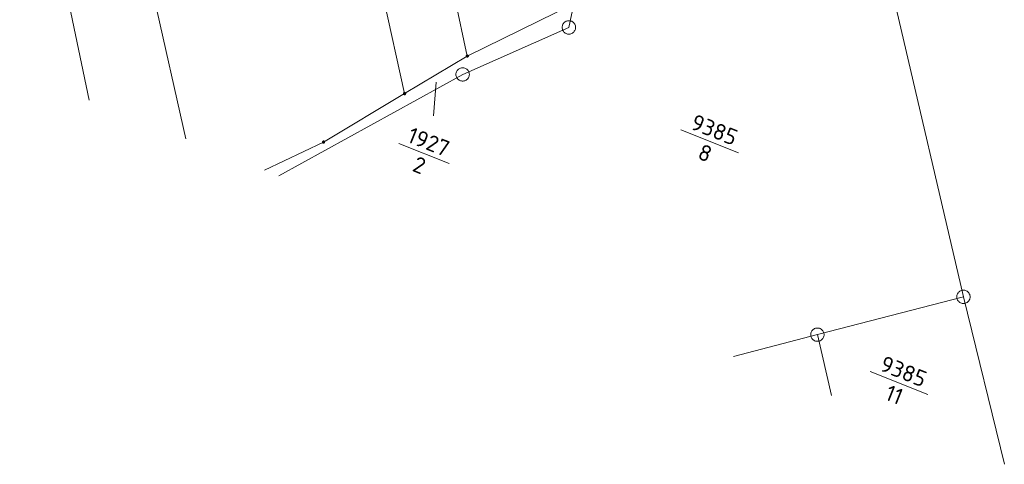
# Model space of a CAD drawing. Header units: metres. Extents: x 3425540 to 3446143, y 5432760 to 5444637.
# Tile 361 of 656: x 3440989 to 3441099, y 5438190 to 5438239. Entities that reach past the tile are written whole.
import ezdxf
from ezdxf.enums import TextEntityAlignment as Align

# ---------------------------------------------------------------- set-up
doc = ezdxf.new("R2010")
doc.units = ezdxf.units.M
doc.layers.add('B_Flurgrenzen', color=9, linetype='Continuous', lineweight=18)
doc.styles.get("Standard").update_dxf_attribs({"font": 'isocpeur.ttf'})

msp = doc.modelspace()

# ---------------------------------------------------------------- linework, layer by layer
at = {"layer": 'B_Flurgrenzen'}
for p, q in [((3440988.67, 5438267.47), (3440996.43, 5438230.32)), ((3441007.24, 5438226.02), (3440998.47, 5438265.12)), ((3441031.69, 5438231.06), (3441025.69, 5438258.38)), ((3441034.19, 5438256.23), (3441038.7, 5438235.25)), ((3441085.1, 5438247.17), (3441094.16, 5438208.34)), ((3441050.63, 5438241.08), (3441038.7, 5438235.25)), ((3441050.06, 5438238.46), (3441050.63, 5438241.08)), ((3441038.19, 5438233.2), (3441050.06, 5438238.46)), ((3441038.7, 5438235.25), (3441031.69, 5438231.06)), ((3441017.65, 5438221.88), (3441038.19, 5438233.2)), ((3441034.91, 5438228.57), (3441035.21, 5438232.32)), ((3441031.69, 5438231.06), (3441022.64, 5438225.65)), ((3441062.58, 5438227), (3441069.03, 5438224.44)), ((3441022.64, 5438225.65), (3441016.02, 5438222.52)), ((3441031.04, 5438225.49), (3441036.68, 5438223.25)), ((3441094.16, 5438208.34), (3441077.84, 5438204.12)), ((3441094.16, 5438208.34), (3441098.73, 5438189.63)), ((3441077.84, 5438204.12), (3441068.46, 5438201.67)), ((3441079.41, 5438197.31), (3441077.84, 5438204.12)), ((3441083.72, 5438200), (3441090.17, 5438197.43))]:
    msp.add_line(p, q, dxfattribs=at)
for points in [[(3441050.81, 5438238.46), (3441050.8, 5438238.55), (3441050.78, 5438238.64), (3441050.75, 5438238.73), (3441050.71, 5438238.82), (3441050.66, 5438238.89), (3441050.6, 5438238.97), (3441050.54, 5438239.04), (3441050.46, 5438239.09), (3441050.38, 5438239.14), (3441050.29, 5438239.17), (3441050.2, 5438239.19), (3441050.1, 5438239.2), (3441050.01, 5438239.2), (3441049.92, 5438239.19), (3441049.83, 5438239.17), (3441049.74, 5438239.14), (3441049.66, 5438239.09), (3441049.58, 5438239.04), (3441049.51, 5438238.97), (3441049.46, 5438238.89), (3441049.4, 5438238.82), (3441049.36, 5438238.73), (3441049.33, 5438238.64), (3441049.31, 5438238.55), (3441049.31, 5438238.46), (3441049.31, 5438238.36), (3441049.33, 5438238.27), (3441049.36, 5438238.18), (3441049.4, 5438238.1), (3441049.46, 5438238.02), (3441049.51, 5438237.94), (3441049.58, 5438237.88), (3441049.66, 5438237.82), (3441049.74, 5438237.78), (3441049.83, 5438237.75), (3441049.92, 5438237.72), (3441050.01, 5438237.71), (3441050.1, 5438237.71), (3441050.2, 5438237.72), (3441050.29, 5438237.75), (3441050.38, 5438237.78), (3441050.46, 5438237.82), (3441050.54, 5438237.88), (3441050.6, 5438237.94), (3441050.66, 5438238.02), (3441050.71, 5438238.1), (3441050.75, 5438238.18), (3441050.78, 5438238.27), (3441050.8, 5438238.36), (3441050.81, 5438238.46)], [(3441038.83, 5438235.25), (3441038.83, 5438235.27), (3441038.82, 5438235.28), (3441038.82, 5438235.3), (3441038.81, 5438235.31), (3441038.8, 5438235.33), (3441038.79, 5438235.34), (3441038.78, 5438235.35), (3441038.77, 5438235.36), (3441038.76, 5438235.37), (3441038.74, 5438235.37), (3441038.73, 5438235.38), (3441038.71, 5438235.38), (3441038.69, 5438235.38), (3441038.68, 5438235.38), (3441038.66, 5438235.37), (3441038.65, 5438235.37), (3441038.64, 5438235.36), (3441038.62, 5438235.35), (3441038.61, 5438235.34), (3441038.6, 5438235.33), (3441038.59, 5438235.31), (3441038.59, 5438235.3), (3441038.58, 5438235.28), (3441038.58, 5438235.27), (3441038.58, 5438235.25), (3441038.58, 5438235.24), (3441038.58, 5438235.22), (3441038.59, 5438235.21), (3441038.59, 5438235.19), (3441038.6, 5438235.18), (3441038.61, 5438235.17), (3441038.62, 5438235.16), (3441038.64, 5438235.15), (3441038.65, 5438235.14), (3441038.66, 5438235.13), (3441038.68, 5438235.13), (3441038.69, 5438235.13), (3441038.71, 5438235.13), (3441038.73, 5438235.13), (3441038.74, 5438235.13), (3441038.76, 5438235.14), (3441038.77, 5438235.15), (3441038.78, 5438235.16), (3441038.79, 5438235.17), (3441038.8, 5438235.18), (3441038.81, 5438235.19), (3441038.82, 5438235.21), (3441038.82, 5438235.22), (3441038.83, 5438235.24), (3441038.83, 5438235.25)], [(3441038.8, 5438235.25), (3441038.8, 5438235.27), (3441038.8, 5438235.28), (3441038.79, 5438235.29), (3441038.79, 5438235.31), (3441038.78, 5438235.32), (3441038.77, 5438235.33), (3441038.76, 5438235.34), (3441038.75, 5438235.34), (3441038.73, 5438235.35), (3441038.72, 5438235.35), (3441038.71, 5438235.35), (3441038.69, 5438235.35), (3441038.68, 5438235.35), (3441038.67, 5438235.35), (3441038.65, 5438235.34), (3441038.64, 5438235.33), (3441038.63, 5438235.32), (3441038.62, 5438235.31), (3441038.61, 5438235.3), (3441038.61, 5438235.29), (3441038.6, 5438235.27), (3441038.6, 5438235.26), (3441038.6, 5438235.25), (3441038.6, 5438235.23), (3441038.61, 5438235.22), (3441038.61, 5438235.21), (3441038.62, 5438235.19), (3441038.63, 5438235.18), (3441038.64, 5438235.17), (3441038.65, 5438235.17), (3441038.67, 5438235.16), (3441038.68, 5438235.16), (3441038.69, 5438235.15), (3441038.71, 5438235.15), (3441038.72, 5438235.16), (3441038.73, 5438235.16), (3441038.75, 5438235.16), (3441038.76, 5438235.17), (3441038.77, 5438235.18), (3441038.78, 5438235.19), (3441038.79, 5438235.2), (3441038.79, 5438235.21), (3441038.8, 5438235.23), (3441038.8, 5438235.24), (3441038.8, 5438235.25)], [(3441038.78, 5438235.25), (3441038.78, 5438235.27), (3441038.77, 5438235.28), (3441038.77, 5438235.29), (3441038.76, 5438235.3), (3441038.75, 5438235.31), (3441038.75, 5438235.32), (3441038.73, 5438235.32), (3441038.72, 5438235.33), (3441038.71, 5438235.33), (3441038.7, 5438235.33), (3441038.69, 5438235.33), (3441038.68, 5438235.32), (3441038.67, 5438235.32), (3441038.65, 5438235.31), (3441038.65, 5438235.3), (3441038.64, 5438235.29), (3441038.63, 5438235.28), (3441038.63, 5438235.27), (3441038.63, 5438235.26), (3441038.63, 5438235.25), (3441038.63, 5438235.24), (3441038.63, 5438235.22), (3441038.64, 5438235.21), (3441038.65, 5438235.2), (3441038.65, 5438235.19), (3441038.66, 5438235.19), (3441038.68, 5438235.18), (3441038.69, 5438235.18), (3441038.7, 5438235.18), (3441038.71, 5438235.18), (3441038.72, 5438235.18), (3441038.73, 5438235.18), (3441038.75, 5438235.19), (3441038.75, 5438235.2), (3441038.76, 5438235.21), (3441038.77, 5438235.22), (3441038.77, 5438235.23), (3441038.78, 5438235.24), (3441038.78, 5438235.25)], [(3441038.75, 5438235.25), (3441038.75, 5438235.26), (3441038.75, 5438235.27), (3441038.74, 5438235.28), (3441038.74, 5438235.29), (3441038.73, 5438235.3), (3441038.72, 5438235.3), (3441038.71, 5438235.3), (3441038.7, 5438235.3), (3441038.69, 5438235.3), (3441038.68, 5438235.3), (3441038.67, 5438235.3), (3441038.67, 5438235.29), (3441038.66, 5438235.28), (3441038.66, 5438235.27), (3441038.65, 5438235.26), (3441038.65, 5438235.25), (3441038.65, 5438235.24), (3441038.66, 5438235.23), (3441038.66, 5438235.22), (3441038.67, 5438235.22), (3441038.67, 5438235.21), (3441038.68, 5438235.21), (3441038.69, 5438235.2), (3441038.7, 5438235.2), (3441038.71, 5438235.2), (3441038.72, 5438235.21), (3441038.73, 5438235.21), (3441038.74, 5438235.22), (3441038.74, 5438235.22), (3441038.75, 5438235.23), (3441038.75, 5438235.24), (3441038.75, 5438235.25)], [(3441038.73, 5438235.25), (3441038.73, 5438235.26), (3441038.73, 5438235.27), (3441038.72, 5438235.27), (3441038.71, 5438235.28), (3441038.71, 5438235.28), (3441038.7, 5438235.28), (3441038.69, 5438235.28), (3441038.69, 5438235.28), (3441038.68, 5438235.27), (3441038.68, 5438235.26), (3441038.68, 5438235.26), (3441038.68, 5438235.25), (3441038.68, 5438235.24), (3441038.68, 5438235.24), (3441038.69, 5438235.23), (3441038.69, 5438235.23), (3441038.7, 5438235.23), (3441038.71, 5438235.23), (3441038.71, 5438235.23), (3441038.72, 5438235.23), (3441038.73, 5438235.24), (3441038.73, 5438235.25), (3441038.73, 5438235.25)], [(3441038.94, 5438233.2), (3441038.93, 5438233.3), (3441038.91, 5438233.39), (3441038.88, 5438233.48), (3441038.84, 5438233.56), (3441038.79, 5438233.64), (3441038.73, 5438233.72), (3441038.66, 5438233.78), (3441038.59, 5438233.84), (3441038.51, 5438233.88), (3441038.42, 5438233.91), (3441038.33, 5438233.94), (3441038.23, 5438233.95), (3441038.14, 5438233.95), (3441038.04, 5438233.94), (3441037.96, 5438233.91), (3441037.87, 5438233.88), (3441037.78, 5438233.84), (3441037.71, 5438233.78), (3441037.64, 5438233.72), (3441037.58, 5438233.64), (3441037.53, 5438233.56), (3441037.49, 5438233.48), (3441037.46, 5438233.39), (3441037.44, 5438233.3), (3441037.44, 5438233.2), (3441037.44, 5438233.11), (3441037.46, 5438233.02), (3441037.49, 5438232.93), (3441037.53, 5438232.84), (3441037.58, 5438232.77), (3441037.64, 5438232.69), (3441037.71, 5438232.63), (3441037.78, 5438232.57), (3441037.87, 5438232.53), (3441037.96, 5438232.5), (3441038.04, 5438232.47), (3441038.14, 5438232.46), (3441038.23, 5438232.46), (3441038.33, 5438232.47), (3441038.42, 5438232.5), (3441038.51, 5438232.53), (3441038.59, 5438232.57), (3441038.66, 5438232.63), (3441038.73, 5438232.69), (3441038.79, 5438232.77), (3441038.84, 5438232.84), (3441038.88, 5438232.93), (3441038.91, 5438233.02), (3441038.93, 5438233.11), (3441038.94, 5438233.2)], [(3441031.82, 5438231.06), (3441031.82, 5438231.07), (3441031.81, 5438231.09), (3441031.81, 5438231.1), (3441031.8, 5438231.12), (3441031.79, 5438231.13), (3441031.78, 5438231.14), (3441031.77, 5438231.15), (3441031.76, 5438231.16), (3441031.75, 5438231.17), (3441031.73, 5438231.18), (3441031.72, 5438231.18), (3441031.7, 5438231.18), (3441031.68, 5438231.18), (3441031.67, 5438231.18), (3441031.65, 5438231.18), (3441031.64, 5438231.17), (3441031.63, 5438231.16), (3441031.61, 5438231.15), (3441031.6, 5438231.14), (3441031.59, 5438231.13), (3441031.58, 5438231.12), (3441031.58, 5438231.1), (3441031.57, 5438231.09), (3441031.57, 5438231.07), (3441031.57, 5438231.06), (3441031.57, 5438231.04), (3441031.57, 5438231.03), (3441031.58, 5438231.01), (3441031.58, 5438231), (3441031.59, 5438230.98), (3441031.6, 5438230.97), (3441031.61, 5438230.96), (3441031.63, 5438230.95), (3441031.64, 5438230.94), (3441031.65, 5438230.94), (3441031.67, 5438230.93), (3441031.68, 5438230.93), (3441031.7, 5438230.93), (3441031.72, 5438230.93), (3441031.73, 5438230.94), (3441031.75, 5438230.94), (3441031.76, 5438230.95), (3441031.77, 5438230.96), (3441031.78, 5438230.97), (3441031.79, 5438230.98), (3441031.8, 5438231), (3441031.81, 5438231.01), (3441031.81, 5438231.03), (3441031.82, 5438231.04), (3441031.82, 5438231.06)], [(3441031.79, 5438231.06), (3441031.79, 5438231.07), (3441031.79, 5438231.09), (3441031.78, 5438231.1), (3441031.78, 5438231.11), (3441031.77, 5438231.12), (3441031.76, 5438231.13), (3441031.75, 5438231.14), (3441031.74, 5438231.15), (3441031.72, 5438231.15), (3441031.71, 5438231.16), (3441031.7, 5438231.16), (3441031.68, 5438231.16), (3441031.67, 5438231.15), (3441031.66, 5438231.15), (3441031.64, 5438231.14), (3441031.63, 5438231.14), (3441031.62, 5438231.13), (3441031.61, 5438231.12), (3441031.6, 5438231.1), (3441031.6, 5438231.09), (3441031.59, 5438231.08), (3441031.59, 5438231.06), (3441031.59, 5438231.05), (3441031.59, 5438231.04), (3441031.6, 5438231.02), (3441031.6, 5438231.01), (3441031.61, 5438231), (3441031.62, 5438230.99), (3441031.63, 5438230.98), (3441031.64, 5438230.97), (3441031.66, 5438230.96), (3441031.67, 5438230.96), (3441031.68, 5438230.96), (3441031.7, 5438230.96), (3441031.71, 5438230.96), (3441031.72, 5438230.96), (3441031.74, 5438230.97), (3441031.75, 5438230.97), (3441031.76, 5438230.98), (3441031.77, 5438230.99), (3441031.78, 5438231), (3441031.78, 5438231.02), (3441031.79, 5438231.03), (3441031.79, 5438231.04), (3441031.79, 5438231.06)], [(3441031.77, 5438231.06), (3441031.77, 5438231.07), (3441031.76, 5438231.08), (3441031.76, 5438231.09), (3441031.75, 5438231.1), (3441031.74, 5438231.11), (3441031.74, 5438231.12), (3441031.72, 5438231.13), (3441031.71, 5438231.13), (3441031.7, 5438231.13), (3441031.69, 5438231.13), (3441031.68, 5438231.13), (3441031.67, 5438231.13), (3441031.66, 5438231.12), (3441031.64, 5438231.12), (3441031.64, 5438231.11), (3441031.63, 5438231.1), (3441031.62, 5438231.09), (3441031.62, 5438231.08), (3441031.62, 5438231.06), (3441031.62, 5438231.05), (3441031.62, 5438231.04), (3441031.62, 5438231.03), (3441031.63, 5438231.02), (3441031.64, 5438231.01), (3441031.64, 5438231), (3441031.65, 5438230.99), (3441031.67, 5438230.99), (3441031.68, 5438230.98), (3441031.69, 5438230.98), (3441031.7, 5438230.98), (3441031.71, 5438230.98), (3441031.72, 5438230.99), (3441031.74, 5438231), (3441031.74, 5438231), (3441031.75, 5438231.01), (3441031.76, 5438231.02), (3441031.76, 5438231.03), (3441031.77, 5438231.05), (3441031.77, 5438231.06)], [(3441031.74, 5438231.06), (3441031.74, 5438231.07), (3441031.74, 5438231.08), (3441031.73, 5438231.09), (3441031.73, 5438231.09), (3441031.72, 5438231.1), (3441031.71, 5438231.1), (3441031.7, 5438231.11), (3441031.69, 5438231.11), (3441031.68, 5438231.11), (3441031.67, 5438231.1), (3441031.66, 5438231.1), (3441031.66, 5438231.09), (3441031.65, 5438231.09), (3441031.65, 5438231.08), (3441031.64, 5438231.07), (3441031.64, 5438231.06), (3441031.64, 5438231.05), (3441031.65, 5438231.04), (3441031.65, 5438231.03), (3441031.66, 5438231.02), (3441031.66, 5438231.02), (3441031.67, 5438231.01), (3441031.68, 5438231.01), (3441031.69, 5438231.01), (3441031.7, 5438231.01), (3441031.71, 5438231.01), (3441031.72, 5438231.02), (3441031.73, 5438231.02), (3441031.73, 5438231.03), (3441031.74, 5438231.04), (3441031.74, 5438231.05), (3441031.74, 5438231.06)], [(3441031.72, 5438231.06), (3441031.72, 5438231.06), (3441031.72, 5438231.07), (3441031.71, 5438231.08), (3441031.7, 5438231.08), (3441031.7, 5438231.08), (3441031.69, 5438231.08), (3441031.68, 5438231.08), (3441031.68, 5438231.08), (3441031.67, 5438231.07), (3441031.67, 5438231.07), (3441031.67, 5438231.06), (3441031.67, 5438231.05), (3441031.67, 5438231.05), (3441031.67, 5438231.04), (3441031.68, 5438231.04), (3441031.68, 5438231.03), (3441031.69, 5438231.03), (3441031.7, 5438231.03), (3441031.7, 5438231.03), (3441031.71, 5438231.04), (3441031.72, 5438231.04), (3441031.72, 5438231.05), (3441031.72, 5438231.06)], [(3441022.76, 5438225.65), (3441022.76, 5438225.66), (3441022.76, 5438225.68), (3441022.76, 5438225.69), (3441022.75, 5438225.71), (3441022.74, 5438225.72), (3441022.73, 5438225.73), (3441022.72, 5438225.74), (3441022.71, 5438225.75), (3441022.69, 5438225.76), (3441022.68, 5438225.76), (3441022.66, 5438225.77), (3441022.65, 5438225.77), (3441022.63, 5438225.77), (3441022.62, 5438225.77), (3441022.6, 5438225.76), (3441022.59, 5438225.76), (3441022.57, 5438225.75), (3441022.56, 5438225.74), (3441022.55, 5438225.73), (3441022.54, 5438225.72), (3441022.53, 5438225.71), (3441022.52, 5438225.69), (3441022.52, 5438225.68), (3441022.52, 5438225.66), (3441022.51, 5438225.65), (3441022.52, 5438225.63), (3441022.52, 5438225.61), (3441022.52, 5438225.6), (3441022.53, 5438225.59), (3441022.54, 5438225.57), (3441022.55, 5438225.56), (3441022.56, 5438225.55), (3441022.57, 5438225.54), (3441022.59, 5438225.53), (3441022.6, 5438225.53), (3441022.62, 5438225.52), (3441022.63, 5438225.52), (3441022.65, 5438225.52), (3441022.66, 5438225.52), (3441022.68, 5438225.53), (3441022.69, 5438225.53), (3441022.71, 5438225.54), (3441022.72, 5438225.55), (3441022.73, 5438225.56), (3441022.74, 5438225.57), (3441022.75, 5438225.59), (3441022.76, 5438225.6), (3441022.76, 5438225.61), (3441022.76, 5438225.63), (3441022.76, 5438225.65)], [(3441022.74, 5438225.65), (3441022.74, 5438225.66), (3441022.74, 5438225.67), (3441022.73, 5438225.69), (3441022.73, 5438225.7), (3441022.72, 5438225.71), (3441022.71, 5438225.72), (3441022.7, 5438225.73), (3441022.68, 5438225.74), (3441022.67, 5438225.74), (3441022.66, 5438225.74), (3441022.64, 5438225.75), (3441022.63, 5438225.74), (3441022.61, 5438225.74), (3441022.6, 5438225.74), (3441022.59, 5438225.73), (3441022.58, 5438225.72), (3441022.57, 5438225.72), (3441022.56, 5438225.7), (3441022.55, 5438225.69), (3441022.55, 5438225.68), (3441022.54, 5438225.67), (3441022.54, 5438225.65), (3441022.54, 5438225.64), (3441022.54, 5438225.62), (3441022.55, 5438225.61), (3441022.55, 5438225.6), (3441022.56, 5438225.59), (3441022.57, 5438225.58), (3441022.58, 5438225.57), (3441022.59, 5438225.56), (3441022.6, 5438225.55), (3441022.61, 5438225.55), (3441022.63, 5438225.55), (3441022.64, 5438225.55), (3441022.66, 5438225.55), (3441022.67, 5438225.55), (3441022.68, 5438225.55), (3441022.7, 5438225.56), (3441022.71, 5438225.57), (3441022.72, 5438225.58), (3441022.73, 5438225.59), (3441022.73, 5438225.61), (3441022.74, 5438225.62), (3441022.74, 5438225.63), (3441022.74, 5438225.65)], [(3441022.72, 5438225.65), (3441022.71, 5438225.66), (3441022.71, 5438225.67), (3441022.71, 5438225.68), (3441022.7, 5438225.69), (3441022.69, 5438225.7), (3441022.68, 5438225.71), (3441022.67, 5438225.71), (3441022.66, 5438225.72), (3441022.65, 5438225.72), (3441022.64, 5438225.72), (3441022.62, 5438225.72), (3441022.61, 5438225.72), (3441022.6, 5438225.71), (3441022.59, 5438225.7), (3441022.58, 5438225.7), (3441022.58, 5438225.69), (3441022.57, 5438225.68), (3441022.57, 5438225.66), (3441022.56, 5438225.65), (3441022.56, 5438225.64), (3441022.57, 5438225.63), (3441022.57, 5438225.62), (3441022.58, 5438225.61), (3441022.58, 5438225.6), (3441022.59, 5438225.59), (3441022.6, 5438225.58), (3441022.61, 5438225.57), (3441022.62, 5438225.57), (3441022.64, 5438225.57), (3441022.65, 5438225.57), (3441022.66, 5438225.57), (3441022.67, 5438225.58), (3441022.68, 5438225.58), (3441022.69, 5438225.59), (3441022.7, 5438225.6), (3441022.71, 5438225.61), (3441022.71, 5438225.62), (3441022.71, 5438225.63), (3441022.72, 5438225.65)], [(3441022.69, 5438225.65), (3441022.69, 5438225.66), (3441022.69, 5438225.67), (3441022.68, 5438225.67), (3441022.68, 5438225.68), (3441022.67, 5438225.69), (3441022.66, 5438225.69), (3441022.65, 5438225.7), (3441022.64, 5438225.7), (3441022.63, 5438225.7), (3441022.62, 5438225.69), (3441022.61, 5438225.69), (3441022.6, 5438225.68), (3441022.6, 5438225.67), (3441022.59, 5438225.67), (3441022.59, 5438225.66), (3441022.59, 5438225.65), (3441022.59, 5438225.64), (3441022.59, 5438225.63), (3441022.6, 5438225.62), (3441022.6, 5438225.61), (3441022.61, 5438225.6), (3441022.62, 5438225.6), (3441022.63, 5438225.6), (3441022.64, 5438225.59), (3441022.65, 5438225.6), (3441022.66, 5438225.6), (3441022.67, 5438225.6), (3441022.68, 5438225.61), (3441022.68, 5438225.62), (3441022.69, 5438225.63), (3441022.69, 5438225.64), (3441022.69, 5438225.65)], [(3441022.67, 5438225.65), (3441022.67, 5438225.65), (3441022.66, 5438225.66), (3441022.66, 5438225.67), (3441022.65, 5438225.67), (3441022.64, 5438225.67), (3441022.64, 5438225.67), (3441022.63, 5438225.67), (3441022.62, 5438225.67), (3441022.62, 5438225.66), (3441022.61, 5438225.66), (3441022.61, 5438225.65), (3441022.61, 5438225.64), (3441022.61, 5438225.63), (3441022.62, 5438225.63), (3441022.62, 5438225.62), (3441022.63, 5438225.62), (3441022.64, 5438225.62), (3441022.64, 5438225.62), (3441022.65, 5438225.62), (3441022.66, 5438225.63), (3441022.66, 5438225.63), (3441022.67, 5438225.64), (3441022.67, 5438225.65)], [(3441094.91, 5438208.34), (3441094.9, 5438208.44), (3441094.88, 5438208.53), (3441094.86, 5438208.62), (3441094.81, 5438208.7), (3441094.76, 5438208.78), (3441094.7, 5438208.86), (3441094.64, 5438208.92), (3441094.56, 5438208.98), (3441094.48, 5438209.02), (3441094.39, 5438209.05), (3441094.3, 5438209.08), (3441094.21, 5438209.09), (3441094.11, 5438209.09), (3441094.02, 5438209.08), (3441093.93, 5438209.05), (3441093.84, 5438209.02), (3441093.76, 5438208.98), (3441093.68, 5438208.92), (3441093.62, 5438208.86), (3441093.56, 5438208.78), (3441093.5, 5438208.7), (3441093.46, 5438208.62), (3441093.43, 5438208.53), (3441093.41, 5438208.44), (3441093.41, 5438208.34), (3441093.41, 5438208.25), (3441093.43, 5438208.16), (3441093.46, 5438208.07), (3441093.5, 5438207.98), (3441093.56, 5438207.91), (3441093.62, 5438207.83), (3441093.68, 5438207.77), (3441093.76, 5438207.71), (3441093.84, 5438207.67), (3441093.93, 5438207.64), (3441094.02, 5438207.61), (3441094.11, 5438207.6), (3441094.21, 5438207.6), (3441094.3, 5438207.61), (3441094.39, 5438207.64), (3441094.48, 5438207.67), (3441094.56, 5438207.71), (3441094.64, 5438207.77), (3441094.7, 5438207.83), (3441094.76, 5438207.91), (3441094.81, 5438207.98), (3441094.86, 5438208.07), (3441094.88, 5438208.16), (3441094.9, 5438208.25), (3441094.91, 5438208.34)], [(3441078.59, 5438204.12), (3441078.58, 5438204.21), (3441078.56, 5438204.3), (3441078.53, 5438204.4), (3441078.49, 5438204.48), (3441078.44, 5438204.56), (3441078.38, 5438204.63), (3441078.31, 5438204.7), (3441078.24, 5438204.75), (3441078.16, 5438204.8), (3441078.07, 5438204.83), (3441077.98, 5438204.85), (3441077.88, 5438204.86), (3441077.79, 5438204.86), (3441077.69, 5438204.85), (3441077.61, 5438204.83), (3441077.52, 5438204.8), (3441077.43, 5438204.75), (3441077.36, 5438204.7), (3441077.29, 5438204.63), (3441077.23, 5438204.56), (3441077.18, 5438204.48), (3441077.14, 5438204.4), (3441077.11, 5438204.3), (3441077.09, 5438204.21), (3441077.09, 5438204.12), (3441077.09, 5438204.03), (3441077.11, 5438203.94), (3441077.14, 5438203.84), (3441077.18, 5438203.76), (3441077.23, 5438203.68), (3441077.29, 5438203.61), (3441077.36, 5438203.54), (3441077.43, 5438203.49), (3441077.52, 5438203.44), (3441077.61, 5438203.41), (3441077.69, 5438203.39), (3441077.79, 5438203.38), (3441077.88, 5438203.38), (3441077.98, 5438203.39), (3441078.07, 5438203.41), (3441078.16, 5438203.44), (3441078.24, 5438203.49), (3441078.31, 5438203.54), (3441078.38, 5438203.61), (3441078.44, 5438203.68), (3441078.49, 5438203.76), (3441078.53, 5438203.84), (3441078.56, 5438203.94), (3441078.58, 5438204.03), (3441078.59, 5438204.12)]]:
    msp.add_lwpolyline(points, dxfattribs=at)

# ---------------------------------------------------------------- texts
for s, p in [('9385', (3441065.99, 5438226.18)), ('1927', (3441034.05, 5438224.83)), ('9385', (3441087.13, 5438199.18))]:
    msp.add_text(s, height=1.8, rotation=338.3099, dxfattribs=at).set_placement(p, align=Align.CENTER)
for s, p in [('8', (3441065.62, 5438225.25)), ('2', (3441033.68, 5438223.9)), ('11', (3441086.76, 5438198.25))]:
    msp.add_text(s, height=1.8, rotation=338.3099, dxfattribs=at).set_placement(p, align=Align.TOP_CENTER)

doc.saveas('drawing.dxf')
